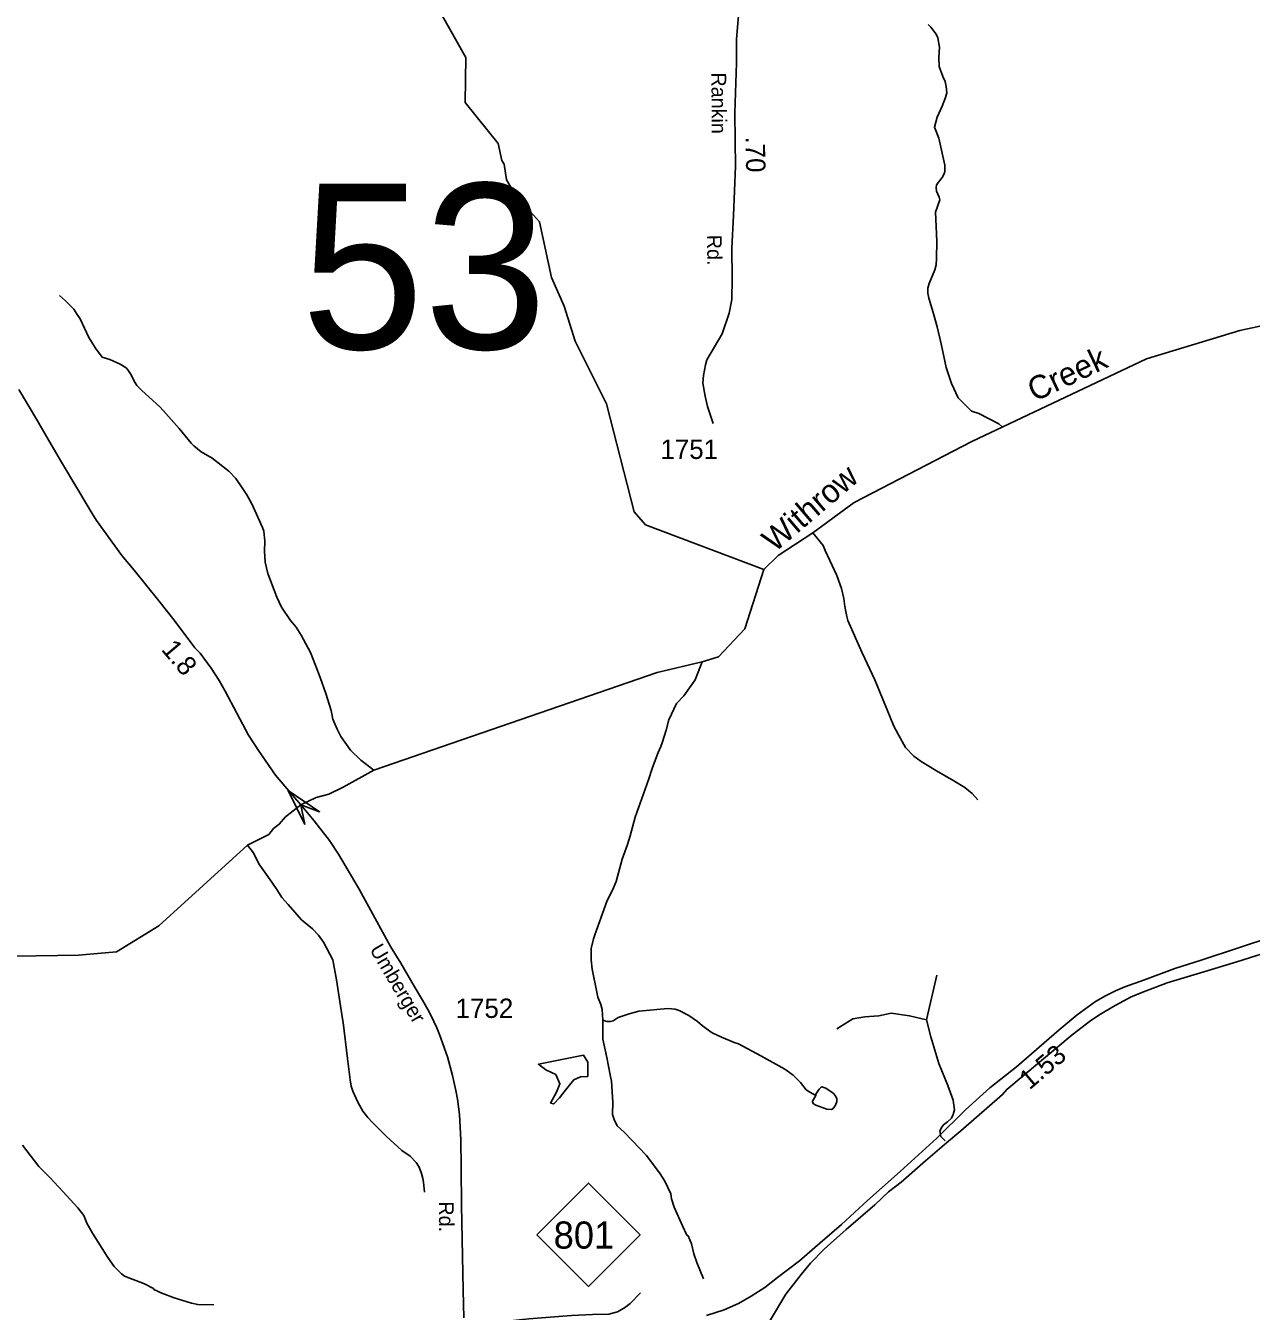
# Model space of a CAD drawing. Extents: x 1473865 to 1648260, y 639067 to 773536.
# Drawn here: x 1486617 to 1494517, y 701918 to 710204 of the extents above; entities that cross this region are included whole.
import ezdxf

# ---------------------------------------------------------------- set-up
doc = ezdxf.new("R2010")
doc.units = 0
for name, color, linetype in [('Exist Hydrographic Creek Single Shore', 7, 'Continuous'), ('Exist Hydrographic Creek Single Shore Label', 7, 'Continuous'), ('Exist Hydrographic Misc Water Feature', 7, 'Continuous'), ('Exist Railroad Mainline', 7, 'Continuous'), ('Exist Road Non-System Type 51', 7, 'Continuous'), ('Exist Road Primary NC Attributed', 7, 'Continuous'), ('Exist Road Primary NC Shield CELL', 7, 'Continuous'), ('Exist Road Primary NC Shield Number Label', 7, 'Continuous'), ('Exist Road Secondary Mileage Hundredths English Label', 7, 'Continuous'), ('Exist Road Secondary Structure Standard Bridge Attributed CELL', 7, 'Continuous'), ('Exist Road Secondary Structure Standard Bridge Number Label', 7, 'Continuous'), ('Exist Road Secondary Type 51 Attributed', 7, 'Continuous'), ('Exist Road Secondary Type 51 Label', 7, 'Continuous'), ('Exist Road Secondary Type 51 Number Label', 7, 'Continuous')]:
    doc.layers.add(name, color=color, linetype=linetype)

msp = doc.modelspace()

# ---------------------------------------------------------------- linework, layer by layer
at = {"layer": 'Exist Hydrographic Creek Single Shore'}
for points in [[(1491375, 706698.7), (1491468, 706788.7), (1491691, 706934.6), (1491957.9, 707130.1), (1492715, 707525.1), (1493840.9, 708057.1), (1494444, 708238.7), (1494829, 708322.8), (1495894, 708705.1)], [(1490687.6, 706034.7), (1490976.6, 706104.1), (1491082, 706136.7), (1491251.9, 706317.1), (1491375, 706698.7)], [(1486549.3, 704207.2), (1486958.1, 704213.9), (1487202.3, 704234.2), (1487474.9, 704401.4), (1488047, 704921.8), (1488184.7, 704991.4), (1488215.3, 705029.6), (1488250.8, 705057.5), (1488291.1, 705104.8), (1488389.4, 705182.2), (1488489.9, 705229), (1488570, 705251), (1488663, 705296.7), (1488860.9, 705406.8), (1490687.6, 706034.7)]]:
    msp.add_lwpolyline(points, dxfattribs=at)
at = {"layer": 'Exist Hydrographic Misc Water Feature'}
for points in [[(1491375, 706698.7), (1490612.9, 706986.5), (1490538.9, 707070.1), (1490360, 707766.3), (1490157.9, 708170.8), (1490086.9, 708395.5), (1490005.9, 708580.9), (1489928.9, 708940.3), (1489773.9, 709110.9), (1489716.9, 709210.5), (1489702, 709312.6), (1489686, 709335.8), (1489662.9, 709444.6), (1489449.9, 709708.3), (1489455, 710000.3), (1489293.9, 710285.9)], [(1492909.6, 707619.8), (1492890.2, 707637.8), (1492761.3, 707704.1), (1492713.6, 707719.3), (1492627.1, 707804.6), (1492584.8, 707897.4), (1492573.3, 707929.6), (1492550.6, 708001.9), (1492517.3, 708154.4), (1492491.3, 708262.9), (1492467.3, 708356.3), (1492438.6, 708447.8), (1492431.1, 708479.9), (1492431.7, 708511.8), (1492440.2, 708543.6), (1492477.8, 708630.9), (1492486.4, 708662.7), (1492487.1, 708702.7), (1492489.1, 708814.6), (1492480.5, 709002.6), (1492509.9, 709081.9), (1492506.1, 709098), (1492486.9, 709138.3), (1492485.3, 709162.4), (1492487.6, 709178.3), (1492524.5, 709225.6), (1492536.9, 709249.3), (1492541.2, 709265.2), (1492541.9, 709305.2), (1492503.5, 709478.4), (1492474.3, 709550.3), (1492491.4, 709614), (1492524.7, 709685.3), (1492545.6, 709740.8), (1492554.2, 709772.6), (1492550.9, 709812.6), (1492543.6, 709844.8), (1492528.1, 709877), (1492505.2, 709941.5), (1492502.2, 709999.5), (1492507.5, 710065.3), (1492496.5, 710125.5), (1492484.9, 710149.7), (1492451.7, 710194.3), (1492434.1, 710212.6)], [(1488860.9, 705406.8), (1488776.8, 705469.2), (1488709.9, 705534.4), (1488647.5, 705623.5), (1488623.7, 705670.2), (1488597.4, 705734.4), (1488585.9, 705789.7), (1488552.3, 705899.1), (1488514.2, 706003.8), (1488487.5, 706076.2), (1488453.1, 706164.8), (1488393.5, 706275.1), (1488360.6, 706327.7), (1488324.7, 706371.1), (1488266.3, 706456.2), (1488235.4, 706520.7), (1488178.1, 706673.7), (1488161.4, 706747.1), (1488156.7, 706818), (1488157.8, 706881.9), (1488151, 706946), (1488143.5, 706970.1), (1488074.1, 707123.3), (1488043.2, 707179.9), (1488008.1, 707232.5), (1487971.5, 707286.4), (1487925.9, 707334), (1487819.4, 707415.9), (1487748, 707457.3), (1487700.7, 707496.1), (1487683.1, 707514.5), (1487606.7, 707607.8), (1487520.4, 707705.4), (1487482.7, 707745.2), (1487363, 707854.3), (1487333.6, 707884.9), (1487316.1, 707913.1), (1487296.8, 707953.5), (1487275.4, 707985.8), (1487263.7, 707998.1), (1487226, 708022.7), (1487158.6, 708052), (1487110.8, 708068.3), (1487067.9, 708125.7), (1487023, 708194.5), (1486967.3, 708315.5), (1486949.7, 708343.8), (1486926.4, 708376.2), (1486873.3, 708431.2), (1486833.9, 708465.9)], [(1491691, 706934.6), (1491758, 706853.7), (1491769.4, 706821.6), (1491846.5, 706660.2), (1491876.4, 706577.2), (1491891.3, 706513), (1491896.9, 706461.4), (1491909.8, 706395.2), (1491917.3, 706371.1), (1492009.6, 706161.4), (1492090.6, 705988), (1492140.4, 705867.2), (1492190.3, 705746.3), (1492213.2, 705689.9), (1492242.2, 705633.4), (1492288.8, 705552.6), (1492341.8, 705495.6), (1492388, 705460.8), (1492488.1, 705400.9), (1492599, 705336.9), (1492670.3, 705293.6), (1492717.5, 705254.6), (1492754.9, 705214)], [(1490976.6, 706104.1), (1490932.4, 705988), (1490858.5, 705885.4), (1490811.6, 705836.4), (1490761.8, 705729.4), (1490744.5, 705663.8), (1490719.1, 705582.3), (1490710.6, 705558.5), (1490693.9, 705518.8), (1490664.6, 705439.5), (1490656.1, 705415.6), (1490630.8, 705344.2), (1490546.5, 705101.9), (1490512.3, 704982.6), (1490495.3, 704927), (1490486.9, 704903.1), (1490478.5, 704879.4), (1490461.7, 704831.7), (1490423, 704688.5), (1490398.9, 704632.5), (1490364.9, 704565.7), (1490284.9, 704343.4), (1490276.4, 704319.6), (1490261.3, 704255.9), (1490262, 704183.9), (1490268.9, 704123.8), (1490298.3, 703975.4), (1490305.7, 703943.2), (1490324.9, 703894.9), (1490332.3, 703862.8), (1490336.8, 703794.6)], [(1488047, 704921.8), (1488084.6, 704873.8), (1488119.2, 704801.2), (1488203, 704684.2), (1488239.1, 704629.9), (1488268.8, 704585.4), (1488308.1, 704540.7), (1488394.3, 704441.1), (1488465.3, 704383.8), (1488504.5, 704343.1), (1488535.7, 704296.5), (1488597.7, 704183.5), (1488619.5, 704055.1), (1488659, 703802.6), (1488662.5, 703778.5), (1488692.1, 703548.1), (1488708, 703409.9), (1488715.2, 703369.8), (1488726.6, 703337.6), (1488757.4, 703265.1), (1488790.4, 703208.5), (1488821.7, 703167.9), (1488853, 703135.3), (1488941.5, 703045.7), (1489041.9, 702953.9), (1489095.2, 702916.9), (1489134.5, 702876.2), (1489153.9, 702845.9), (1489169.2, 702805.6), (1489176.6, 702773.5), (1489180.2, 702749.4), (1489187.1, 702685.3)], [(1490336.8, 703794.6), (1490362.9, 703786.3), (1490386.9, 703785.8), (1490403, 703789.6), (1490435.4, 703810.9), (1490507.8, 703835.5), (1490568.2, 703852.3), (1490756.5, 703868.8), (1490804.4, 703865.9), (1490828.3, 703857.4), (1490891.7, 703824.3), (1490947, 703785.2), (1490978.6, 703758.6), (1491041.8, 703713.5), (1491101.2, 703684.4), (1491152.9, 703663.4), (1491184.7, 703650.8), (1491212.6, 703642.3), (1491355.2, 703563.6), (1491510.2, 703477.7), (1491565, 703439.7), (1491611.8, 703392.9), (1491647.3, 703346.3), (1491671.1, 703329.8), (1491710, 703309.4)], [(1490336.8, 703794.6), (1490336.9, 703670.9), (1490362.8, 703554.5), (1490384.8, 703442.1), (1490392.1, 703402), (1490401.7, 703265.9), (1490400.3, 703186), (1490409.7, 703153.8), (1490429, 703113.5), (1490474, 703072.9), (1490525.2, 703019.7), (1490619.6, 702922), (1490707.4, 702804.4), (1490736.6, 702755.9), (1490775.2, 702675.2), (1490780.6, 702643.2), (1490796.2, 702589.5), (1490849.8, 702468.8), (1490878.4, 702409.4), (1490886.3, 702403.3), (1490909.4, 702352.9), (1490924.3, 702288.7), (1490943.3, 702232.4), (1490985.5, 702127.7)], [(1490240.7, 703431.6), (1490240.7, 703522.8), (1490212.9, 703568.4), (1489921.8, 703510.1), (1489969.9, 703474.7), (1490033.2, 703444.3), (1490061, 703383.5), (1490038.2, 703330.3), (1490000.3, 703259.4), (1490020.5, 703254.3), (1490058.5, 703294.8), (1490088.9, 703332.8), (1490121.8, 703375.9), (1490149.6, 703408.8), (1490192.6, 703429.1), (1490240.7, 703431.6)], [(1491710, 703309.4), (1491710.8, 703317.1), (1491731.4, 703348.7), (1491743.7, 703362.4), (1491749.6, 703364.3), (1491775.5, 703355.8), (1491822.9, 703323), (1491836.6, 703306.7), (1491846.3, 703286.6), (1491846, 703270.6), (1491837.6, 703246.7), (1491821.2, 703225), (1491811.1, 703219.3), (1491781.1, 703219.8), (1491709.5, 703247.1), (1491695.7, 703255.4), (1491687.9, 703265.5), (1491688, 703271.5), (1491710, 703309.4)], [(1486596.8, 702987.6), (1486701.6, 702850.3), (1486772.4, 702781), (1486856.7, 702689.4), (1486952.9, 702583.7), (1486992, 702535), (1487011.2, 702486.7), (1487048, 702422), (1487147.2, 702264.3), (1487188.2, 702207.5), (1487235.4, 702158.7), (1487253.1, 702144.3), (1487382.7, 702095.3), (1487439.7, 702064.9), (1487443.6, 702058.8), (1487495.2, 702033.8), (1487574.6, 702004.3), (1487686.1, 701970.2), (1487725.9, 701961.5), (1487829.9, 701959.5)]]:
    msp.add_lwpolyline(points, dxfattribs=at)
at = {"layer": 'Exist Railroad Mainline'}
for points in [[(1491734.9, 702357), (1491876.6, 702477), (1492042.8, 702632.6), (1492253.3, 702819.4), (1492490.4, 703034), (1492675.3, 703215.5), (1492831.2, 703357.3), (1493003.3, 703494.5), (1493278.8, 703732.2), (1493394.2, 703828.3), (1493513.6, 703914.6), (1493576.8, 703952.1), (1493641.3, 703983.2), (1493701.6, 704008.2), (1493828.2, 704054.5), (1494025.2, 704127.6), (1494194, 704181.2), (1494441.1, 704261.7), (1494644, 704328.6)], [(1491004.6, 701891.7), (1491119.1, 701928), (1491211.6, 701968.6), (1491294.2, 702015.6), (1491381, 702072.2), (1491463.9, 702135), (1491605.3, 702243), (1491734.9, 702357)]]:
    msp.add_lwpolyline(points, dxfattribs=at)
at = {"layer": 'Exist Road Non-System Type 51'}
for points in [[(1492422.6, 703797.4), (1492490.4, 704085)], [(1492422.6, 703797.4), (1492312.8, 703823.3), (1492196.6, 703839.4), (1492115.9, 703823.3), (1492025.5, 703816.8), (1491948, 703803.9), (1491844.6, 703739.3)], [(1492422.6, 703797.4), (1492451.7, 703687.6), (1492503.1, 703515.6), (1492560.4, 703372.5), (1492594.9, 703278), (1492600.3, 703245.9), (1492603.7, 703215.8), (1492595.3, 703185.9), (1492584.8, 703162.1), (1492558.5, 703138.6), (1492533.1, 703118.9), (1492521.3, 703104.9), (1492508.8, 703081.3), (1492516.9, 703044.4), (1492543.3, 703016.5)], [(1489437.6, 701806.3), (1489606.1, 701837.1), (1489719.9, 701853.4), (1489859.5, 701869), (1490135.1, 701889.9), (1490271.1, 701897.3), (1490376, 701899.8), (1490431.5, 701914.5), (1490476.3, 701940.4), (1490512.4, 701967.1), (1490579.4, 702036)]]:
    msp.add_lwpolyline(points, dxfattribs=at)
at = {"layer": 'Exist Road Primary NC Attributed'}
msp.add_lwpolyline([(1491411.6, 701851.8), (1491516.9, 702028.6), (1491615.9, 702154.7), (1491676.3, 702228.2), (1491763.9, 702318.1), (1491905.3, 702444.5), (1492089.7, 702603.1), (1492178.6, 702687.5), (1492259.3, 702750.7), (1492417.9, 702886.7), (1492553.2, 703003.4), (1492644.9, 703080.5), (1492913.6, 703315), (1492940.6, 703347.5), (1493362.4, 703699.7), (1493482.5, 703791.7), (1493544.3, 703832.9), (1493625.4, 703881), (1493738.6, 703942.7), (1493812.1, 703973.6), (1493973.8, 704034.8), (1494188.9, 704099.5), (1494424.3, 704171.4), (1494628.2, 704233.9)], dxfattribs=at)
at = {"layer": 'Exist Road Primary NC Shield CELL'}
msp.add_lwpolyline([(1489910.8, 702411.5), (1490243.8, 702744.5), (1490576.8, 702411.5), (1490243.8, 702078.5)], close=True, dxfattribs=at)
at = {"layer": 'Exist Road Secondary Structure Standard Bridge Attributed CELL'}
msp.add_lwpolyline([(1488416.5, 705055.1), (1488309.3, 705274.1), (1488511.7, 705138), (1488389.4, 705182.2)], close=True, dxfattribs=at)
at = {"layer": 'Exist Road Secondary Type 51 Attributed'}
for points in [[(1491314.4, 711301.2), (1491278.3, 710940), (1491255.6, 710778.3), (1491198.6, 710117.3), (1491198, 709965.5), (1491188.6, 709641.7), (1491189.6, 709461.6), (1491192.9, 709299.6), (1491178.4, 708980.5), (1491169, 708769.5), (1491170.9, 708574.6), (1491169.1, 708440.2), (1491150.4, 708352.4), (1491105.6, 708218), (1491008, 708050.6), (1490999.5, 708018.8), (1490985.5, 707948.6), (1490982.6, 707900.7), (1490995.8, 707815.8), (1491012.6, 707750.5), (1491048.4, 707641.1)], [(1486573, 707859.6), (1486692.7, 707656.8), (1486750.2, 707556.3), (1486848, 707390.8), (1486952.8, 707214), (1487012.4, 707114), (1487044.7, 707060.8), (1487074.2, 707014.6), (1487236.7, 706789.3), (1487317, 706695.9), (1487475.1, 706497.7), (1487572.9, 706373.5), (1487706.7, 706194.7), (1487741.1, 706159.7), (1487812, 706063.5), (1487864.4, 705983.4), (1487902.1, 705915.7), (1488054.1, 705632), (1488117.5, 705531.5), (1488228, 705374), (1488287.6, 705303.6), (1488389.4, 705182.2)], [(1488389.4, 705182.2), (1488476.5, 705079.6), (1488513.6, 705032.8), (1488545.3, 704991.4), (1488574.8, 704951.7), (1488633.3, 704864.7), (1488766.1, 704638.4), (1488968, 704269.9), (1489034, 704160.7), (1489121.6, 704012.9), (1489174.8, 703923.7), (1489218.1, 703848.5), (1489247.6, 703786.1), (1489267, 703744.8), (1489284.4, 703701.2), (1489335.7, 703557.2), (1489368, 703437.4), (1489390, 703341.2), (1489400.8, 703285.8), (1489413.1, 703185.9), (1489421.2, 703022), (1489424.9, 702842), (1489427.1, 702602.9), (1489437.8, 702053.7), (1489440.8, 701876.3)]]:
    msp.add_lwpolyline(points, dxfattribs=at)

# ---------------------------------------------------------------- texts
at = {"layer": 'Exist Hydrographic Creek Single Shore Label'}
for s, rotation, p in [('Creek', 25.29076, (1493120.1, 707778.2)), ('Withrow', 40.43353, (1491444.6, 706804.9))]:
    msp.add_text(s, height=150, rotation=rotation, dxfattribs=at).set_placement(p)
at = {"layer": 'Exist Road Primary NC Shield Number Label'}
msp.add_text('801', height=175, dxfattribs=at).set_placement((1490020, 702321.8))
at = {"layer": 'Exist Road Secondary Mileage Hundredths English Label'}
for s, rotation, p in [('.70', 271.17886, (1491256.5, 709489.1)), ('1.8', 310.16143, (1487486.1, 706181.4)), ('1.53', 40.37023, (1493087.5, 703341.2))]:
    msp.add_text(s, height=125, rotation=rotation, dxfattribs=at).set_placement(p)
at = {"layer": 'Exist Road Secondary Structure Standard Bridge Number Label'}
msp.add_text('53', height=1066.27, dxfattribs=at).set_placement((1488391.4, 708120.7))
at = {"layer": 'Exist Road Secondary Type 51 Label'}
for s, rotation, p in [('Rankin', 270.30683, (1491037, 709902.7)), ('Rd.', 271.11501, (1491007.6, 708855.7)), ('Umberger', 300.61544, (1488831, 704250.2)), ('Rd.', 270.25032, (1489280.6, 702626.1))]:
    msp.add_text(s, height=95, rotation=rotation, dxfattribs=at).set_placement(p)
at = {"layer": 'Exist Road Secondary Type 51 Number Label'}
for s, p in [('1751', (1490708, 707411.7)), ('1752', (1489388, 703808.7))]:
    msp.add_text(s, height=125, dxfattribs=at).set_placement(p)

doc.saveas('drawing.dxf')
